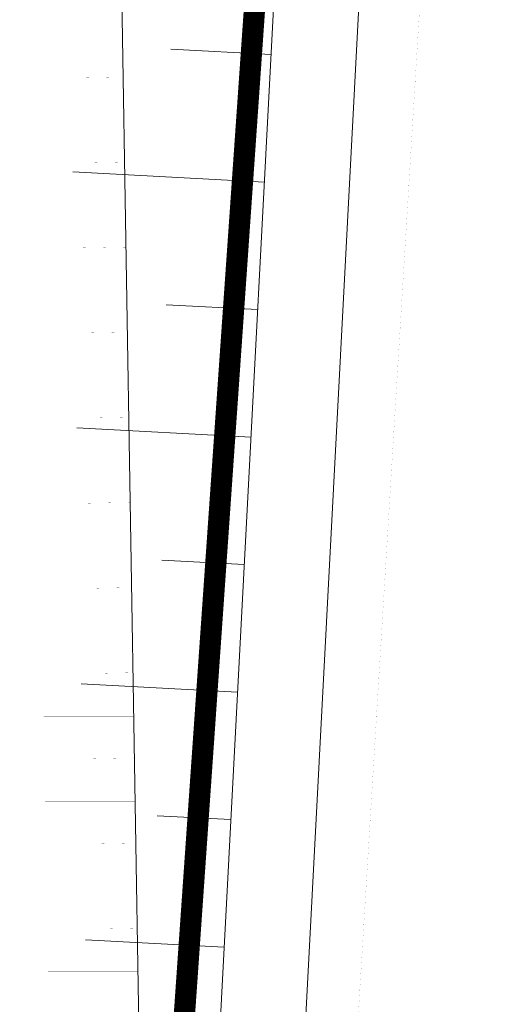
# Model space of a CAD drawing. Header units: millimetres. Extents: x 747415 to 1601423, y -236173 to 551995.
# Tile 525 of 549: x 1215210 to 1226550, y 192916 to 216049. Entities that reach past the tile are written whole.
import ezdxf

# ---------------------------------------------------------------- set-up
doc = ezdxf.new("R2010")
doc.units = ezdxf.units.MM
doc.header["$LTSCALE"] = 100
doc.header["$MEASUREMENT"] = 0
doc.linetypes.add('BORDER', pattern=[44.45, 12.7, -6.35, 12.7, -6.35, 0, -6.35])
for name, color, linetype, lineweight in [('00--F-IL-PERCEELDEF', 30, 'BORDER', 0), ('T--L9000_TERREIN_Wegen_extern', 7, 'CONTINUOUS', 0), ('T--L9010_GRONDVOORZIENING_Talud', 90, 'CONTINUOUS', 0), ('T--L9042_BEPLANTING', 90, 'CONTINUOUS', 0)]:
    doc.layers.add(name, color=color, linetype=linetype, lineweight=lineweight)

msp = doc.modelspace()

# ---------------------------------------------------------------- linework, layer by layer
at = {"layer": '00--F-IL-PERCEELDEF', "lineweight": 0, "const_width": 500}
msp.add_lwpolyline([(1161888.552, 245782.106), (1171775.521, 246634.377), (1222893.5, 247382.715), (1206643.35, 14269.488)], dxfattribs=at)
at = {"layer": 'T--L9000_TERREIN_Wegen_extern', "const_width": 1}
msp.add_lwpolyline([(1220805.318, 153894.581), (1226549.348, 248209.771)], dxfattribs=at)
at = {"layer": 'T--L9000_TERREIN_Wegen_extern', "flags": 128}
msp.add_lwpolyline([(1224813.403, 247551.929), (1221176.206, 178178.577)], dxfattribs=at)
at = {"layer": 'T--L9010_GRONDVOORZIENING_Talud', "color": 3}
for p, q in [((1221116.061, 215230.404), (1218761.64, 215353.845)), ((1220958.988, 212234.519), (1216456.744, 212470.569)), ((1220801.916, 209238.634), (1218654.093, 209351.243)), ((1220644.844, 206242.749), (1216555.795, 206457.135)), ((1220487.772, 203246.863), (1218546.546, 203348.641)), ((1220330.699, 200250.978), (1216654.846, 200443.701)), ((1220173.627, 197255.093), (1218438.999, 197346.038)), ((1220016.555, 194259.208), (1216753.897, 194430.267))]:
    msp.add_line(p, q, dxfattribs=at)
at = {"layer": 'T--L9010_GRONDVOORZIENING_Talud', "color": 3, "flags": 128}
for points in [[(1212382.485, 197902.328), (1211269.113, 199451.254), (1212519.042, 247397.342), (1217103.229, 247349.841), (1218624.195, 155011.229), (1213650.294, 150280.648), (1212680.034, 153087.458), (1213685.624, 196089.396), (1212735.849, 197410.726)], [(1222455.984, 240787.173), (1219178.949, 178283.292), (1217958.046, 154996.655)]]:
    msp.add_lwpolyline(points, dxfattribs=at)
at = {"layer": 'T--L9042_BEPLANTING', "const_width": 1}
for points in [[(1217624.864, 215681.113), (1215510.514, 215681.113)], [(1216602.245, 214687.431), (1217640.95, 214704.54)], [(1217657.799, 213681.655), (1215543.449, 213681.655)], [(1216635.184, 212687.702), (1217673.889, 212704.811)], [(1217690.733, 211682.198), (1215576.383, 211682.198)], [(1216668.123, 210687.973), (1217706.828, 210705.082)], [(1217723.667, 209682.74), (1215609.317, 209682.74)], [(1217723.667, 209682.74), (1215609.317, 209682.74)], [(1216701.061, 208688.245), (1217739.766, 208705.354)], [(1217756.771, 207672.975), (1215642.421, 207672.975)], [(1216734, 206688.516), (1217772.705, 206705.625)], [(1217789.536, 205683.825), (1215675.186, 205683.825)], [(1216766.939, 204688.787), (1217805.644, 204705.896)], [(1217822.47, 203684.368), (1215708.12, 203684.368)], [(1216799.878, 202689.058), (1217838.583, 202706.167)], [(1217855.404, 201684.91), (1215741.054, 201684.91)], [(1216832.816, 200689.33), (1217871.521, 200706.439)], [(1217888.339, 199685.453), (1215773.989, 199685.453)], [(1216865.755, 198689.601), (1217904.46, 198706.71)], [(1217921.487, 197672.975), (1215807.137, 197672.975)], [(1216898.694, 196689.872), (1217937.399, 196706.981)], [(1217954.431, 195672.975), (1215840.081, 195672.975)], [(1216931.633, 194690.143), (1217970.338, 194707.252)], [(1217987.142, 193687.08), (1215872.791, 193687.08)]]:
    msp.add_lwpolyline(points, dxfattribs=at)

doc.saveas('drawing.dxf')
